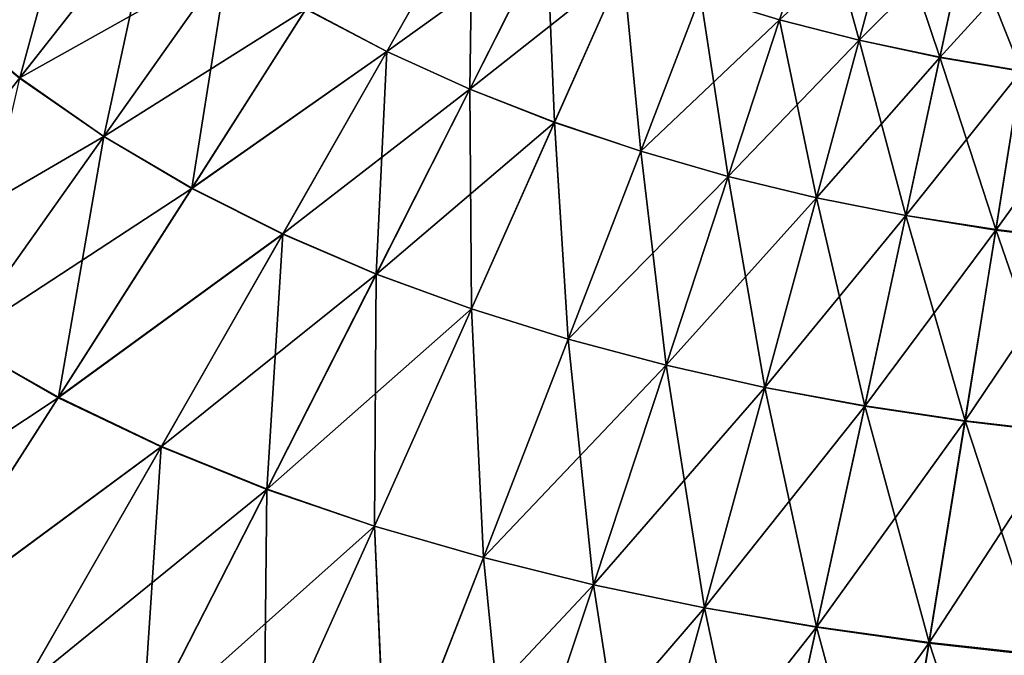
# Model space of a CAD drawing. Header units: millimetres. Extents: x -139 to 106, y -8 to 139.
# Tile 326 of 459: x 41.18 to 46.31, y 91.6 to 94.91. Entities that reach past the tile are written whole.
import ezdxf

# ---------------------------------------------------------------- set-up
doc = ezdxf.new("R2010")
doc.units = ezdxf.units.MM
doc.header["$LTSCALE"] = 53.842063
doc.layers.add('88', color=7, linetype='CONTINUOUS')

msp = doc.modelspace()

# ---------------------------------------------------------------- linework, layer by layer
at = {"layer": '88', "color": 8, "linetype": 'CONTINUOUS'}
for points in [[(40.7638, 94.9483, -10.8683), (41.5034, 95.8, -9.215), (41.1778, 94.6081, -10.8877), (40.7638, 94.9483, -10.8683)], [(41.1778, 94.6081, -10.8877), (41.5034, 95.8, -9.215), (41.8728, 95.4939, -9.2319), (41.1778, 94.6081, -10.8877)], [(45.1364, 94.9112, -7.5856), (44.726, 95.0371, -7.5735), (45.3452, 95.552, -5.7528), (45.1364, 94.9112, -7.5856)], [(45.1364, 94.9112, -7.5856), (45.3452, 95.552, -5.7528), (45.5525, 94.804, -7.5967), (45.1364, 94.9112, -7.5856)], [(45.5525, 94.804, -7.5967), (45.3452, 95.552, -5.7528), (45.7261, 95.4483, -5.7614), (45.5525, 94.804, -7.5967)], [(41.1778, 94.6081, -10.8877), (41.8728, 95.4939, -9.2319), (42.2625, 95.2156, -9.2504), (41.1778, 94.6081, -10.8877)], [(43.0905, 94.7447, -9.2868), (42.6693, 94.9662, -9.2693), (43.5373, 95.5324, -7.5363), (43.0905, 94.7447, -9.2868)], [(43.5378, 95.5333, 7.5339), (42.6701, 94.9677, 9.2663), (43.091, 94.7458, 9.2845), (43.5378, 95.5333, 7.5339)], [(43.0905, 94.7447, -9.2868), (43.5373, 95.5324, -7.5363), (43.5232, 94.5487, -9.3028), (43.0905, 94.7447, -9.2868)], [(43.5378, 95.5333, 7.5339), (43.091, 94.7458, 9.2845), (43.9255, 95.3472, 7.5483), (43.5378, 95.5333, 7.5339)], [(43.5232, 94.5487, -9.3028), (43.5373, 95.5324, -7.5363), (43.9253, 95.3468, -7.5495), (43.5232, 94.5487, -9.3028)], [(41.8722, 95.4932, 9.2332), (40.7636, 94.9482, 10.8683), (41.1771, 94.6073, 10.8889), (41.8722, 95.4932, 9.2332)], [(41.8722, 95.4932, 9.2332), (41.1771, 94.6073, 10.8889), (41.6165, 94.3027, 10.9078), (41.8722, 95.4932, 9.2332)], [(42.2628, 95.2161, 9.2494), (41.8722, 95.4932, 9.2332), (41.6165, 94.3027, 10.9078), (42.2628, 95.2161, 9.2494)], [(45.7261, 95.4482, 5.7615), (45.1365, 94.9113, 7.5852), (45.5525, 94.804, 7.5967), (45.7261, 95.4482, 5.7615)], [(45.5525, 94.804, -7.5967), (45.7261, 95.4483, -5.7614), (45.9731, 94.7155, -7.6066), (45.5525, 94.804, -7.5967)], [(45.7261, 95.4482, 5.7615), (45.5525, 94.804, 7.5967), (46.1115, 95.3621, 5.7711), (45.7261, 95.4482, 5.7615)], [(45.9731, 94.7155, -7.6066), (45.7261, 95.4483, -5.7614), (46.1116, 95.3627, -5.7689), (45.9731, 94.7155, -7.6066)], [(43.9255, 95.3472, 7.5483), (43.091, 94.7458, 9.2845), (43.5234, 94.5493, 9.3016), (43.9255, 95.3472, 7.5483)], [(43.5232, 94.5487, -9.3028), (43.9253, 95.3468, -7.5495), (43.965, 94.3764, -9.3172), (43.5232, 94.5487, -9.3028)], [(43.9255, 95.3472, 7.5483), (43.5234, 94.5493, 9.3016), (44.3219, 95.182, 7.5618), (43.9255, 95.3472, 7.5483)], [(43.965, 94.3764, -9.3172), (43.9253, 95.3468, -7.5495), (44.322, 95.1822, -7.5613), (43.965, 94.3764, -9.3172)], [(46.1115, 95.3621, 5.7711), (45.5525, 94.804, 7.5967), (45.9729, 94.7146, 7.6087), (46.1115, 95.3621, 5.7711)], [(46.1115, 95.3621, 5.7711), (45.9729, 94.7146, 7.6087), (46.5004, 95.2937, 5.7811), (46.1115, 95.3621, 5.7711)], [(45.9731, 94.7155, -7.6066), (46.1116, 95.3627, -5.7689), (46.3971, 94.6449, -7.6158), (45.9731, 94.7155, -7.6066)], [(46.3971, 94.6449, -7.6158), (46.1116, 95.3627, -5.7689), (46.5006, 95.2953, -5.7757), (46.3971, 94.6449, -7.6158)], [(46.5004, 95.2937, 5.7811), (45.9729, 94.7146, 7.6087), (46.3968, 94.6429, 7.6209), (46.5004, 95.2937, 5.7811)], [(41.6163, 94.3021, -10.9088), (41.1778, 94.6081, -10.8877), (42.2625, 95.2156, -9.2504), (41.6163, 94.3021, -10.9088)], [(41.6163, 94.3021, -10.9088), (42.2625, 95.2156, -9.2504), (42.6693, 94.9662, -9.2693), (41.6163, 94.3021, -10.9088)], [(42.2628, 95.2161, 9.2494), (41.6165, 94.3027, 10.9078), (42.0754, 94.0328, 10.9274), (42.2628, 95.2161, 9.2494)], [(42.6701, 94.9677, 9.2663), (42.2628, 95.2161, 9.2494), (42.0754, 94.0328, 10.9274), (42.6701, 94.9677, 9.2663)], [(44.3219, 95.182, 7.5618), (43.5234, 94.5493, 9.3016), (43.9648, 94.3762, 9.3176), (44.3219, 95.182, 7.5618)], [(44.3219, 95.182, 7.5618), (43.9648, 94.3762, 9.3176), (44.4139, 94.2253, 9.3319), (44.3219, 95.182, 7.5618)], [(43.965, 94.3764, -9.3172), (44.322, 95.1822, -7.5613), (44.414, 94.2254, -9.3318), (43.965, 94.3764, -9.3172)], [(44.7259, 95.037, 7.5738), (44.3219, 95.182, 7.5618), (44.4139, 94.2253, 9.3319), (44.7259, 95.037, 7.5738)], [(44.414, 94.2254, -9.3318), (44.322, 95.1822, -7.5613), (44.726, 95.0371, -7.5735), (44.414, 94.2254, -9.3318)], [(44.7259, 95.037, 7.5738), (44.4139, 94.2253, 9.3319), (44.8695, 94.0949, 9.3457), (44.7259, 95.037, 7.5738)], [(44.414, 94.2254, -9.3318), (44.726, 95.0371, -7.5735), (45.1364, 94.9112, -7.5856), (44.414, 94.2254, -9.3318)], [(45.1365, 94.9113, 7.5852), (44.7259, 95.037, 7.5738), (44.8695, 94.0949, 9.3457), (45.1365, 94.9113, 7.5852)], [(40.3652, 93.5752, -12.4424), (40.7638, 94.9483, -10.8683), (41.1778, 94.6081, -10.8877), (40.3652, 93.5752, -12.4424)], [(42.0744, 94.031, -10.9302), (41.6163, 94.3021, -10.9088), (42.6693, 94.9662, -9.2693), (42.0744, 94.031, -10.9302)], [(42.0744, 94.031, -10.9302), (42.6693, 94.9662, -9.2693), (43.0905, 94.7447, -9.2868), (42.0744, 94.031, -10.9302)], [(42.6701, 94.9677, 9.2663), (42.0754, 94.0328, 10.9274), (43.091, 94.7458, 9.2845), (42.6701, 94.9677, 9.2663)], [(44.8695, 94.0947, -9.3461), (44.414, 94.2254, -9.3318), (45.1364, 94.9112, -7.5856), (44.8695, 94.0947, -9.3461)], [(45.1365, 94.9113, 7.5852), (44.8695, 94.0949, 9.3457), (45.5525, 94.804, 7.5967), (45.1365, 94.9113, 7.5852)], [(44.8695, 94.0947, -9.3461), (45.1364, 94.9112, -7.5856), (45.3305, 93.9835, -9.3594), (44.8695, 94.0947, -9.3461)], [(45.3305, 93.9835, -9.3594), (45.1364, 94.9112, -7.5856), (45.5525, 94.804, -7.5967), (45.3305, 93.9835, -9.3594)], [(45.5525, 94.804, 7.5967), (44.8695, 94.0949, 9.3457), (45.3305, 93.9836, 9.3594), (45.5525, 94.804, 7.5967)], [(45.3305, 93.9835, -9.3594), (45.5525, 94.804, -7.5967), (45.7959, 93.8914, -9.3714), (45.3305, 93.9835, -9.3594)], [(45.5525, 94.804, 7.5967), (45.3305, 93.9836, 9.3594), (45.9729, 94.7146, 7.6087), (45.5525, 94.804, 7.5967)], [(45.7959, 93.8914, -9.3714), (45.5525, 94.804, -7.5967), (45.9731, 94.7155, -7.6066), (45.7959, 93.8914, -9.3714)], [(42.5489, 93.7931, -10.9504), (42.0744, 94.031, -10.9302), (43.0905, 94.7447, -9.2868), (42.5489, 93.7931, -10.9504)], [(43.091, 94.7458, 9.2845), (42.0754, 94.0328, 10.9274), (42.5495, 93.7945, 10.9482), (43.091, 94.7458, 9.2845)], [(42.5489, 93.7931, -10.9504), (43.0905, 94.7447, -9.2868), (43.0359, 93.5852, -10.9689), (42.5489, 93.7931, -10.9504)], [(43.091, 94.7458, 9.2845), (42.5495, 93.7945, 10.9482), (43.5234, 94.5493, 9.3016), (43.091, 94.7458, 9.2845)], [(43.0359, 93.5852, -10.9689), (43.0905, 94.7447, -9.2868), (43.5232, 94.5487, -9.3028), (43.0359, 93.5852, -10.9689)], [(45.9729, 94.7146, 7.6087), (45.3305, 93.9836, 9.3594), (45.7957, 93.8904, 9.3732), (45.9729, 94.7146, 7.6087)], [(45.9729, 94.7146, 7.6087), (45.7957, 93.8904, 9.3732), (46.3968, 94.6429, 7.6209), (45.9729, 94.7146, 7.6087)], [(45.7959, 93.8914, -9.3714), (45.9731, 94.7155, -7.6066), (46.2647, 93.8173, -9.3825), (45.7959, 93.8914, -9.3714)], [(46.2647, 93.8173, -9.3825), (45.9731, 94.7155, -7.6066), (46.3971, 94.6449, -7.6158), (46.2647, 93.8173, -9.3825)], [(46.3968, 94.6429, 7.6209), (45.7957, 93.8904, 9.3732), (46.2643, 93.8148, 9.3873), (46.3968, 94.6429, 7.6209)], [(46.3968, 94.6429, 7.6209), (46.2643, 93.8148, 9.3873), (46.8231, 94.5891, 7.6325), (46.3968, 94.6429, 7.6209)], [(46.2647, 93.8173, -9.3825), (46.3971, 94.6449, -7.6158), (46.7356, 93.7603, -9.3944), (46.2647, 93.8173, -9.3825)], [(40.3652, 93.5752, -12.4424), (41.1778, 94.6081, -10.8877), (41.6163, 94.3021, -10.9088), (40.3652, 93.5752, -12.4424)], [(41.6165, 94.3027, 10.9078), (41.1771, 94.6073, 10.8889), (40.8609, 93.2379, 12.4646), (41.6165, 94.3027, 10.9078)], [(46.8231, 94.5891, 7.6325), (46.2643, 93.8148, 9.3873), (46.7352, 93.7569, 9.4007), (46.8231, 94.5891, 7.6325)], [(43.5234, 94.5493, 9.3016), (42.5495, 93.7945, 10.9482), (43.0362, 93.5859, 10.9678), (43.5234, 94.5493, 9.3016)], [(43.0359, 93.5852, -10.9689), (43.5232, 94.5487, -9.3028), (43.5323, 93.404, -10.9855), (43.0359, 93.5852, -10.9689)], [(43.5234, 94.5493, 9.3016), (43.0362, 93.5859, 10.9678), (43.9648, 94.3762, 9.3176), (43.5234, 94.5493, 9.3016)], [(43.5323, 93.404, -10.9855), (43.5232, 94.5487, -9.3028), (43.965, 94.3764, -9.3172), (43.5323, 93.404, -10.9855)], [(43.9648, 94.3762, 9.3176), (43.0362, 93.5859, 10.9678), (43.5321, 93.4038, 10.9858), (43.9648, 94.3762, 9.3176)], [(43.9648, 94.3762, 9.3176), (43.5321, 93.4038, 10.9858), (44.0359, 93.2462, 11.0023), (43.9648, 94.3762, 9.3176)], [(43.5323, 93.404, -10.9855), (43.965, 94.3764, -9.3172), (44.036, 93.2463, -11.0021), (43.5323, 93.404, -10.9855)], [(44.4139, 94.2253, 9.3319), (43.9648, 94.3762, 9.3176), (44.0359, 93.2462, 11.0023), (44.4139, 94.2253, 9.3319)], [(44.036, 93.2463, -11.0021), (43.965, 94.3764, -9.3172), (44.414, 94.2254, -9.3318), (44.036, 93.2463, -11.0021)], [(40.8606, 93.2372, -12.4655), (40.3652, 93.5752, -12.4424), (41.6163, 94.3021, -10.9088), (40.8606, 93.2372, -12.4655)], [(40.8606, 93.2372, -12.4655), (41.6163, 94.3021, -10.9088), (42.0744, 94.031, -10.9302), (40.8606, 93.2372, -12.4655)], [(41.6165, 94.3027, 10.9078), (40.8609, 93.2379, 12.4646), (41.3799, 92.9435, 12.4865), (41.6165, 94.3027, 10.9078)], [(42.0754, 94.0328, 10.9274), (41.6165, 94.3027, 10.9078), (41.3799, 92.9435, 12.4865), (42.0754, 94.0328, 10.9274)], [(44.4139, 94.2253, 9.3319), (44.0359, 93.2462, 11.0023), (44.546, 93.1106, 11.0179), (44.4139, 94.2253, 9.3319)], [(44.036, 93.2463, -11.0021), (44.414, 94.2254, -9.3318), (44.8695, 94.0947, -9.3461), (44.036, 93.2463, -11.0021)], [(44.8695, 94.0949, 9.3457), (44.4139, 94.2253, 9.3319), (44.546, 93.1106, 11.0179), (44.8695, 94.0949, 9.3457)], [(44.546, 93.1103, -11.0184), (44.036, 93.2463, -11.0021), (44.8695, 94.0947, -9.3461), (44.546, 93.1103, -11.0184)], [(44.8695, 94.0949, 9.3457), (44.546, 93.1106, 11.0179), (45.3305, 93.9836, 9.3594), (44.8695, 94.0949, 9.3457)], [(44.546, 93.1103, -11.0184), (44.8695, 94.0947, -9.3461), (45.0615, 92.9949, -11.0335), (44.546, 93.1103, -11.0184)], [(45.0615, 92.9949, -11.0335), (44.8695, 94.0947, -9.3461), (45.3305, 93.9835, -9.3594), (45.0615, 92.9949, -11.0335)], [(41.3788, 92.9414, -12.4892), (40.8606, 93.2372, -12.4655), (42.0744, 94.031, -10.9302), (41.3788, 92.9414, -12.4892)], [(41.3788, 92.9414, -12.4892), (42.0744, 94.031, -10.9302), (42.5489, 93.7931, -10.9504), (41.3788, 92.9414, -12.4892)], [(42.0754, 94.0328, 10.9274), (41.3799, 92.9435, 12.4865), (42.5495, 93.7945, 10.9482), (42.0754, 94.0328, 10.9274)], [(45.3305, 93.9836, 9.3594), (44.546, 93.1106, 11.0179), (45.0614, 92.995, 11.0334), (45.3305, 93.9836, 9.3594)], [(45.3305, 93.9836, 9.3594), (45.0614, 92.995, 11.0334), (45.7957, 93.8904, 9.3732), (45.3305, 93.9836, 9.3594)], [(45.0615, 92.9949, -11.0335), (45.3305, 93.9835, -9.3594), (45.5813, 92.899, -11.0472), (45.0615, 92.9949, -11.0335)], [(45.5813, 92.899, -11.0472), (45.3305, 93.9835, -9.3594), (45.7959, 93.8914, -9.3714), (45.5813, 92.899, -11.0472)], [(45.7957, 93.8904, 9.3732), (45.0614, 92.995, 11.0334), (45.581, 92.8979, 11.0488), (45.7957, 93.8904, 9.3732)], [(45.7957, 93.8904, 9.3732), (45.581, 92.8979, 11.0488), (46.2643, 93.8148, 9.3873), (45.7957, 93.8904, 9.3732)], [(45.5813, 92.899, -11.0472), (45.7959, 93.8914, -9.3714), (46.1042, 92.8212, -11.0599), (45.5813, 92.899, -11.0472)], [(46.1042, 92.8212, -11.0599), (45.7959, 93.8914, -9.3714), (46.2647, 93.8173, -9.3825), (46.1042, 92.8212, -11.0599)], [(46.2643, 93.8148, 9.3873), (45.581, 92.8979, 11.0488), (46.1037, 92.8183, 11.0642), (46.2643, 93.8148, 9.3873)], [(46.2643, 93.8148, 9.3873), (46.1037, 92.8183, 11.0642), (46.7352, 93.7569, 9.4007), (46.2643, 93.8148, 9.3873)], [(46.1042, 92.8212, -11.0599), (46.2647, 93.8173, -9.3825), (46.6292, 92.76, -11.0731), (46.1042, 92.8212, -11.0599)], [(46.6292, 92.76, -11.0731), (46.2647, 93.8173, -9.3825), (46.7356, 93.7603, -9.3944), (46.6292, 92.76, -11.0731)], [(41.9155, 92.6851, -12.5116), (41.3788, 92.9414, -12.4892), (42.5489, 93.7931, -10.9504), (41.9155, 92.6851, -12.5116)], [(42.5495, 93.7945, 10.9482), (41.3799, 92.9435, 12.4865), (41.9163, 92.6867, 12.5095), (42.5495, 93.7945, 10.9482)], [(41.9155, 92.6851, -12.5116), (42.5489, 93.7931, -10.9504), (42.4661, 92.4637, -12.5322), (41.9155, 92.6851, -12.5116)], [(42.5495, 93.7945, 10.9482), (41.9163, 92.6867, 12.5095), (43.0362, 93.5859, 10.9678), (42.5495, 93.7945, 10.9482)], [(42.4661, 92.4637, -12.5322), (42.5489, 93.7931, -10.9504), (43.0359, 93.5852, -10.9689), (42.4661, 92.4637, -12.5322)], [(46.7352, 93.7569, 9.4007), (46.1037, 92.8183, 11.0642), (46.6288, 92.7561, 11.079), (46.7352, 93.7569, 9.4007)], [(43.0362, 93.5859, 10.9678), (41.9163, 92.6867, 12.5095), (42.4664, 92.4646, 12.5311), (43.0362, 93.5859, 10.9678)], [(42.4661, 92.4637, -12.5322), (43.0359, 93.5852, -10.9689), (43.0264, 92.2728, -12.5507), (42.4661, 92.4637, -12.5322)], [(43.0362, 93.5859, 10.9678), (42.4664, 92.4646, 12.5311), (43.5321, 93.4038, 10.9858), (43.0362, 93.5859, 10.9678)], [(43.0264, 92.2728, -12.5507), (43.0359, 93.5852, -10.9689), (43.5323, 93.404, -10.9855), (43.0264, 92.2728, -12.5507)], [(43.5321, 93.4038, 10.9858), (42.4664, 92.4646, 12.5311), (43.0262, 92.2726, 12.551), (43.5321, 93.4038, 10.9858)], [(43.5321, 93.4038, 10.9858), (43.0262, 92.2726, 12.551), (43.5938, 92.1079, 12.5691), (43.5321, 93.4038, 10.9858)], [(43.0264, 92.2728, -12.5507), (43.5323, 93.404, -10.9855), (43.594, 92.108, -12.569), (43.0264, 92.2728, -12.5507)], [(44.0359, 93.2462, 11.0023), (43.5321, 93.4038, 10.9858), (43.5938, 92.1079, 12.5691), (44.0359, 93.2462, 11.0023)], [(43.594, 92.108, -12.569), (43.5323, 93.404, -10.9855), (44.036, 93.2463, -11.0021), (43.594, 92.108, -12.569)], [(39.999, 92.0275, -13.9052), (40.8606, 93.2372, -12.4655), (41.3788, 92.9414, -12.4892), (39.999, 92.0275, -13.9052)], [(41.3799, 92.9435, 12.4865), (40.8609, 93.2379, 12.4646), (40.587, 91.7066, 13.9282), (41.3799, 92.9435, 12.4865)], [(44.0359, 93.2462, 11.0023), (43.5938, 92.1079, 12.5691), (44.1678, 91.967, 12.5864), (44.0359, 93.2462, 11.0023)], [(43.594, 92.108, -12.569), (44.036, 93.2463, -11.0021), (44.546, 93.1103, -11.0184), (43.594, 92.108, -12.569)], [(44.546, 93.1106, 11.0179), (44.0359, 93.2462, 11.0023), (44.1678, 91.967, 12.5864), (44.546, 93.1106, 11.0179)], [(44.1678, 91.9667, -12.5869), (43.594, 92.108, -12.569), (44.546, 93.1103, -11.0184), (44.1678, 91.9667, -12.5869)], [(44.546, 93.1106, 11.0179), (44.1678, 91.967, 12.5864), (45.0614, 92.995, 11.0334), (44.546, 93.1106, 11.0179)], [(44.1678, 91.9667, -12.5869), (44.546, 93.1103, -11.0184), (44.7469, 91.8471, -12.6034), (44.1678, 91.9667, -12.5869)], [(44.7469, 91.8471, -12.6034), (44.546, 93.1103, -11.0184), (45.0615, 92.9949, -11.0335), (44.7469, 91.8471, -12.6034)], [(45.0614, 92.995, 11.0334), (44.1678, 91.967, 12.5864), (44.7468, 91.8472, 12.6032), (45.0614, 92.995, 11.0334)], [(45.0614, 92.995, 11.0334), (44.7468, 91.8472, 12.6032), (45.581, 92.8979, 11.0488), (45.0614, 92.995, 11.0334)], [(44.7469, 91.8471, -12.6034), (45.0615, 92.9949, -11.0335), (45.3302, 91.7476, -12.6184), (44.7469, 91.8471, -12.6034)], [(45.3302, 91.7476, -12.6184), (45.0615, 92.9949, -11.0335), (45.5813, 92.899, -11.0472), (45.3302, 91.7476, -12.6184)], [(40.5857, 91.7043, -13.9306), (39.999, 92.0275, -13.9052), (41.3788, 92.9414, -12.4892), (40.5857, 91.7043, -13.9306)], [(40.5857, 91.7043, -13.9306), (41.3788, 92.9414, -12.4892), (41.9155, 92.6851, -12.5116), (40.5857, 91.7043, -13.9306)], [(41.3799, 92.9435, 12.4865), (40.587, 91.7066, 13.9282), (41.9163, 92.6867, 12.5095), (41.3799, 92.9435, 12.4865)], [(45.581, 92.8979, 11.0488), (44.7468, 91.8472, 12.6032), (45.3299, 91.7464, 12.6199), (45.581, 92.8979, 11.0488)], [(45.581, 92.8979, 11.0488), (45.3299, 91.7464, 12.6199), (46.1037, 92.8183, 11.0642), (45.581, 92.8979, 11.0488)], [(45.3302, 91.7476, -12.6184), (45.5813, 92.899, -11.0472), (45.9166, 91.6663, -12.6322), (45.3302, 91.7476, -12.6184)], [(45.9166, 91.6663, -12.6322), (45.5813, 92.899, -11.0472), (46.1042, 92.8212, -11.0599), (45.9166, 91.6663, -12.6322)], [(46.1037, 92.8183, 11.0642), (45.3299, 91.7464, 12.6199), (45.916, 91.6631, 12.6363), (46.1037, 92.8183, 11.0642)], [(46.1037, 92.8183, 11.0642), (45.916, 91.6631, 12.6363), (46.6288, 92.7561, 11.079), (46.1037, 92.8183, 11.0642)], [(45.9166, 91.6663, -12.6322), (46.1042, 92.8212, -11.0599), (46.5048, 91.6012, -12.6466), (45.9166, 91.6663, -12.6322)], [(46.5048, 91.6012, -12.6466), (46.1042, 92.8212, -11.0599), (46.6292, 92.76, -11.0731), (46.5048, 91.6012, -12.6466)], [(46.6288, 92.7561, 11.079), (45.916, 91.6631, 12.6363), (46.5043, 91.5968, 12.652), (46.6288, 92.7561, 11.079)], [(41.1935, 91.4277, -13.9549), (40.5857, 91.7043, -13.9306), (41.9155, 92.6851, -12.5116), (41.1935, 91.4277, -13.9549)], [(41.9163, 92.6867, 12.5095), (40.587, 91.7066, 13.9282), (41.1943, 91.4295, 13.9529), (41.9163, 92.6867, 12.5095)], [(41.1935, 91.4277, -13.9549), (41.9155, 92.6851, -12.5116), (41.8165, 91.1919, -13.9772), (41.1935, 91.4277, -13.9549)], [(41.9163, 92.6867, 12.5095), (41.1943, 91.4295, 13.9529), (42.4664, 92.4646, 12.5311), (41.9163, 92.6867, 12.5095)], [(41.8165, 91.1919, -13.9772), (41.9155, 92.6851, -12.5116), (42.4661, 92.4637, -12.5322), (41.8165, 91.1919, -13.9772)], [(42.4664, 92.4646, 12.5311), (41.1943, 91.4295, 13.9529), (41.8168, 91.1929, 13.9762), (42.4664, 92.4646, 12.5311)], [(41.8165, 91.1919, -13.9772), (42.4661, 92.4637, -12.5322), (42.4496, 90.9909, -13.9973), (41.8165, 91.1919, -13.9772)], [(42.4664, 92.4646, 12.5311), (41.8168, 91.1929, 13.9762), (43.0262, 92.2726, 12.551), (42.4664, 92.4646, 12.5311)], [(42.4496, 90.9909, -13.9973), (42.4661, 92.4637, -12.5322), (43.0264, 92.2728, -12.5507), (42.4496, 90.9909, -13.9973)], [(43.0262, 92.2726, 12.551), (41.8168, 91.1929, 13.9762), (42.4493, 90.9907, 13.9975), (43.0262, 92.2726, 12.551)], [(43.0262, 92.2726, 12.551), (42.4493, 90.9907, 13.9975), (43.0898, 90.8188, 14.017), (43.0262, 92.2726, 12.551)], [(42.4496, 90.9909, -13.9973), (43.0264, 92.2728, -12.5507), (43.09, 90.8189, -14.0169), (42.4496, 90.9909, -13.9973)], [(43.5938, 92.1079, 12.5691), (43.0262, 92.2726, 12.551), (43.0898, 90.8188, 14.017), (43.5938, 92.1079, 12.5691)], [(43.09, 90.8189, -14.0169), (43.0264, 92.2728, -12.5507), (43.594, 92.108, -12.569), (43.09, 90.8189, -14.0169)], [(43.5938, 92.1079, 12.5691), (43.0898, 90.8188, 14.017), (43.7365, 90.673, 14.0355), (43.5938, 92.1079, 12.5691)], [(43.09, 90.8189, -14.0169), (43.594, 92.108, -12.569), (44.1678, 91.9667, -12.5869), (43.09, 90.8189, -14.0169)], [(44.1678, 91.967, 12.5864), (43.5938, 92.1079, 12.5691), (43.7365, 90.673, 14.0355), (44.1678, 91.967, 12.5864)], [(43.7365, 90.6725, -14.0359), (43.09, 90.8189, -14.0169), (44.1678, 91.9667, -12.5869), (43.7365, 90.6725, -14.0359)], [(44.1678, 91.967, 12.5864), (43.7365, 90.673, 14.0355), (44.7468, 91.8472, 12.6032), (44.1678, 91.967, 12.5864)], [(43.7365, 90.6725, -14.0359), (44.1678, 91.9667, -12.5869), (44.3882, 90.5492, -14.0535), (43.7365, 90.6725, -14.0359)], [(44.3882, 90.5492, -14.0535), (44.1678, 91.9667, -12.5869), (44.7469, 91.8471, -12.6034), (44.3882, 90.5492, -14.0535)], [(44.7468, 91.8472, 12.6032), (43.7365, 90.673, 14.0355), (44.3882, 90.5494, 14.0533), (44.7468, 91.8472, 12.6032)], [(44.7468, 91.8472, 12.6032), (44.3882, 90.5494, 14.0533), (45.3299, 91.7464, 12.6199), (44.7468, 91.8472, 12.6032)], [(44.3882, 90.5492, -14.0535), (44.7469, 91.8471, -12.6034), (45.044, 90.4467, -14.0695), (44.3882, 90.5492, -14.0535)], [(45.044, 90.4467, -14.0695), (44.7469, 91.8471, -12.6034), (45.3302, 91.7476, -12.6184), (45.044, 90.4467, -14.0695)], [(45.044, 90.4467, -14.0695), (45.3302, 91.7476, -12.6184), (45.7027, 90.3626, -14.0841), (45.044, 90.4467, -14.0695)], [(45.7027, 90.3626, -14.0841), (45.3302, 91.7476, -12.6184), (45.9166, 91.6663, -12.6322), (45.7027, 90.3626, -14.0841)], [(39.6986, 90.3269, -15.2398), (40.5857, 91.7043, -13.9306), (41.1935, 91.4277, -13.9549), (39.6986, 90.3269, -15.2398)], [(40.587, 91.7066, 13.9282), (39.7001, 90.3294, 15.2376), (41.1943, 91.4295, 13.9529), (40.587, 91.7066, 13.9282)], [(45.3299, 91.7464, 12.6199), (44.3882, 90.5494, 14.0533), (45.0436, 90.4454, 14.0708), (45.3299, 91.7464, 12.6199)], [(45.3299, 91.7464, 12.6199), (45.0436, 90.4454, 14.0708), (45.916, 91.6631, 12.6363), (45.3299, 91.7464, 12.6199)], [(45.916, 91.6631, 12.6363), (45.0436, 90.4454, 14.0708), (45.702, 90.359, 14.0878), (45.916, 91.6631, 12.6363)], [(45.916, 91.6631, 12.6363), (45.702, 90.359, 14.0878), (46.5043, 91.5968, 12.652), (45.916, 91.6631, 12.6363)], [(45.7027, 90.3626, -14.0841), (45.9166, 91.6663, -12.6322), (46.363, 90.2942, -14.0992), (45.7027, 90.3626, -14.0841)], [(46.363, 90.2942, -14.0992), (45.9166, 91.6663, -12.6322), (46.5048, 91.6012, -12.6466), (46.363, 90.2942, -14.0992)]]:
    msp.add_3dface(points, dxfattribs=at)

doc.saveas('drawing.dxf')
